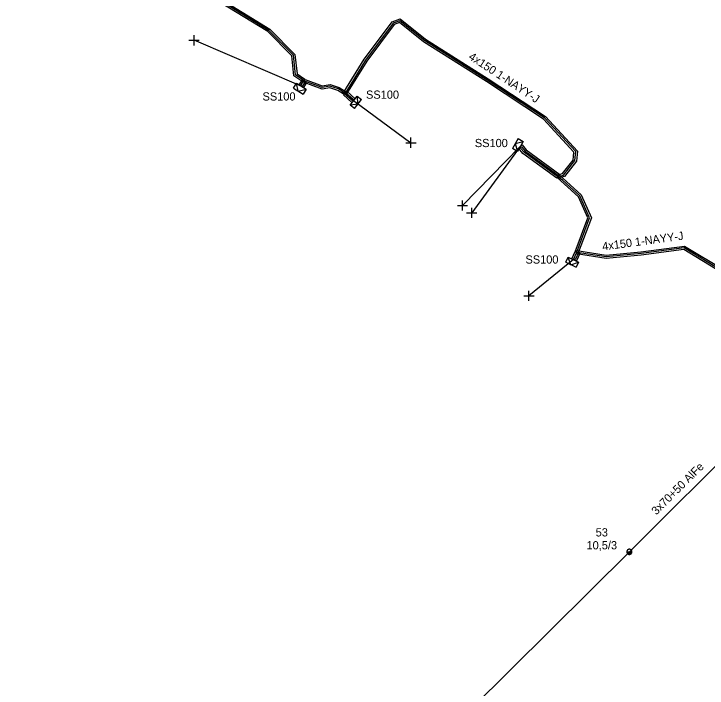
# Model space of a CAD drawing. Extents: x -788458 to -786145, y -1154772 to -1152372.
# Drawn here: x -787339.6 to -787255.2, y -1152639.6 to -1152557.4 of the extents above; entities that cross this region are included whole.
import ezdxf

# ---------------------------------------------------------------- set-up
doc = ezdxf.new("R2010")
doc.units = 0
for name, color, linetype in [('Vrstva 1', 7, 'Continuous'), ('Vrstva 12', 7, 'Continuous'), ('Vrstva 13', 7, 'Continuous'), ('Vrstva 14', 7, 'Continuous'), ('Vrstva 2', 7, 'Continuous'), ('Vrstva 20', 7, 'Continuous'), ('Vrstva 31', 7, 'Continuous'), ('Vrstva 33', 7, 'Continuous'), ('Vrstva 34', 7, 'Continuous'), ('Vrstva 5', 7, 'Continuous'), ('Vrstva 59', 7, 'Continuous'), ('Vrstva 6', 7, 'Continuous'), ('Vrstva 9', 7, 'Continuous')]:
    doc.layers.add(name, color=color, linetype=linetype)

# ---------------------------------------------------------------- blocks, each defined once
blk = doc.blocks.new('NN440')
at = {"layer": 'Vrstva 2'}
for points in [[(0.63, 0), (0.63, 0.06), (0.62, 0.13), (0.6, 0.19), (0.58, 0.25), (0.55, 0.31), (0.51, 0.37), (0.47, 0.42), (0.42, 0.46), (0.37, 0.51), (0.32, 0.54), (0.26, 0.57), (0.2, 0.59), (0.13, 0.61), (0.07, 0.62), (0, 0.63), (-0.06, 0.62), (-0.13, 0.61), (-0.19, 0.59), (-0.26, 0.57), (-0.31, 0.54), (-0.37, 0.51), (-0.42, 0.46), (-0.47, 0.42), (-0.51, 0.37), (-0.54, 0.31), (-0.57, 0.25), (-0.6, 0.19), (-0.62, 0.13), (-0.63, 0.06), (-0.63, 0), (-0.63, -0.07), (-0.62, -0.14), (-0.6, -0.2), (-0.57, -0.26), (-0.54, -0.32), (-0.51, -0.37), (-0.47, -0.43), (-0.42, -0.47), (-0.37, -0.51), (-0.31, -0.55), (-0.26, -0.58), (-0.19, -0.6), (-0.13, -0.62), (-0.06, -0.63), (0, -0.63), (0.07, -0.63), (0.13, -0.62), (0.2, -0.6), (0.26, -0.58), (0.32, -0.55), (0.37, -0.51), (0.42, -0.47), (0.47, -0.43), (0.51, -0.37), (0.55, -0.32), (0.58, -0.26), (0.6, -0.2), (0.62, -0.14), (0.63, -0.07), (0.63, 0)], [(-0.63, 0), (0.63, 0)], [(-0.6, -0.18), (0.57, -0.18)], [(-0.51, -0.32), (0.5, -0.32)], [(-0.37, -0.47), (0.35, -0.47)]]:
    blk.add_lwpolyline(points, dxfattribs=at)
blk = doc.blocks.new('NN800')
at = {"layer": 'Vrstva 1'}
for points in [[(-0.442, 0.442), (0.442, -0.442)], [(-0.442, -0.442), (0.442, 0.442)]]:
    blk.add_lwpolyline(points, dxfattribs=at)
blk = doc.blocks.new('NN630')
at = {"layer": 'Vrstva 9'}
for points in [[(-0.003, -0.7), (-0.703, 0)], [(-0.703, -0.7), (-0.703, 0), (0.697, 0), (0.697, -0.7)], [(-0.703, -0.7), (0.697, -0.7)], [(-0.003, -0.7), (0.697, 0)]]:
    blk.add_lwpolyline(points, dxfattribs=at)

msp = doc.modelspace()

# ---------------------------------------------------------------- linework, layer by layer
at = {"layer": 'Vrstva 1'}
msp.add_lwpolyline([(-787242.14, -1152598.03), (-787250.54, -1152608.84), (-787264.71, -1152622.95), (-787283.97, -1152642.09), (-787296.85, -1152653.64), (-787309.78, -1152670.5), (-787318.12, -1152687.04), (-787327.56, -1152703.03)], dxfattribs=at)
at = {"layer": 'Vrstva 20'}
for points in [[(-787338.951, -1152541.154), (-787339.193, -1152543.17), (-787330.865, -1152546.435), (-787324.446, -1152549.143), (-787315.223, -1152555.101), (-787308.454, -1152559.272), (-787305.409, -1152562.369), (-787305.151, -1152564.737), (-787304.209, -1152565.389), (-787304.436, -1152565.718), (-787305.529, -1152564.963), (-787305.791, -1152562.551), (-787308.706, -1152559.588), (-787315.437, -1152555.439), (-787324.634, -1152549.497), (-787331.015, -1152546.805), (-787339.627, -1152543.43), (-787339.349, -1152541.106)], [(-787299.47, -1152566.964), (-787296.976, -1152562.948), (-787293.584, -1152558.372), (-787292.622, -1152558.035), (-787289.524, -1152560.507), (-787281.892, -1152565.342), (-787274.91, -1152569.936), (-787271.033, -1152574.13), (-787271.146, -1152575.377), (-787272.616, -1152577.238), (-787273.303, -1152577.404), (-787273.397, -1152577.016), (-787272.844, -1152576.882), (-787271.534, -1152575.223), (-787271.447, -1152574.27), (-787275.17, -1152570.244), (-787282.108, -1152565.678), (-787289.756, -1152560.833), (-787292.698, -1152558.485), (-787293.336, -1152558.708), (-787296.644, -1152563.172), (-787299.13, -1152567.176)], [(-787304.893, -1152566.079), (-787304.493, -1152565.449), (-787303.987, -1152565.771), (-787304.387, -1152566.401)], [(-787304.172, -1152565.422), (-787302.08, -1152566.175), (-787301.145, -1152566.036), (-787300.026, -1152566.376), (-787299.193, -1152566.901), (-787299.407, -1152567.239), (-787300.194, -1152566.744), (-787301.175, -1152566.444), (-787302.12, -1152566.585), (-787304.308, -1152565.798)], [(-787298.48, -1152568.204), (-787299.5, -1152567.294), (-787299.1, -1152566.846), (-787298.08, -1152567.756)], [(-787277.762, -1152573.385), (-787277.255, -1152573.979), (-787273.173, -1152576.968), (-787273.527, -1152577.452), (-787277.665, -1152574.421), (-787278.218, -1152573.775)], [(-787273.215, -1152577.062), (-787270.575, -1152579.48), (-787269.324, -1152582.253), (-787270.933, -1152586.53), (-787271.307, -1152586.39), (-787269.756, -1152582.267), (-787270.905, -1152579.72), (-787273.485, -1152577.358)], [(-787271.09, -1152586.262), (-787267.524, -1152586.809), (-787263.303, -1152586.421), (-787257.997, -1152585.702), (-787253.267, -1152588.579), (-787250.156, -1152590.443), (-787247.485, -1152594.732), (-787246.971, -1152595.75), (-787247.329, -1152595.93), (-787247.835, -1152594.928), (-787250.444, -1152590.737), (-787253.473, -1152588.921), (-787258.083, -1152586.118), (-787263.257, -1152586.819), (-787267.536, -1152587.211), (-787271.15, -1152586.658)], [(-787271.694, -1152587.28), (-787271.304, -1152586.38), (-787270.753, -1152586.619), (-787271.143, -1152587.519)]]:
    msp.add_lwpolyline(points, close=True, dxfattribs=at)
at = {"layer": 'Vrstva 5'}
msp.add_lwpolyline([(-787253.37, -1152588.75), (-787258.04, -1152585.91), (-787263.28, -1152586.62), (-787267.53, -1152587.01), (-787270.517, -1152586.552), (-787270.914, -1152586.492), (-787271.265, -1152587.297), (-787271.51, -1152587.36), (-787271.12, -1152586.46), (-787269.54, -1152582.26), (-787270.74, -1152579.6), (-787272.854, -1152577.664), (-787273.409, -1152577.291), (-787277.528, -1152574.274), (-787277.962, -1152573.767), (-787277.99, -1152573.58), (-787277.801, -1152573.648), (-787277.392, -1152574.126), (-787273.224, -1152577.179), (-787272.73, -1152577.06), (-787271.34, -1152575.3), (-787271.24, -1152574.2), (-787275.04, -1152570.09), (-787282, -1152565.51), (-787289.64, -1152560.67), (-787292.66, -1152558.26), (-787293.46, -1152558.54), (-787296.81, -1152563.06), (-787299.073, -1152566.704), (-787299.247, -1152566.984), (-787298.316, -1152567.814), (-787298.28, -1152567.98), (-787298.454, -1152567.958), (-787299.367, -1152567.145), (-787299.682, -1152566.83), (-787300.11, -1152566.56), (-787301.16, -1152566.24), (-787302.1, -1152566.38), (-787303.883, -1152565.738), (-787304.144, -1152565.645), (-787304.477, -1152566.169), (-787304.64, -1152566.24), (-787304.643, -1152566.058), (-787304.323, -1152565.554), (-787304.559, -1152565.389), (-787305.34, -1152564.85), (-787305.6, -1152562.46), (-787308.58, -1152559.43), (-787315.33, -1152555.27)], dxfattribs=at)
at = {"layer": 'Vrstva 59'}
for points in [[(-787304.64, -1152566.24), (-787317.69, -1152560.63)], [(-787298.28, -1152567.98), (-787291.301, -1152573.122)], [(-787277.99, -1152573.58), (-787285.015, -1152580.76)], [(-787277.99, -1152573.58), (-787283.895, -1152581.656)], [(-787271.51, -1152587.36), (-787276.927, -1152591.766)]]:
    msp.add_lwpolyline(points, dxfattribs=at)

# ---------------------------------------------------------------- block references
at = {"layer": 'Vrstva 13', "xscale": 0.5, "yscale": 0.5}
msp.add_blockref('NN440', (-787264.71, -1152622.95), dxfattribs=at)
at = {"layer": 'Vrstva 31'}
for p, rotation in [((-787304.64, -1152566.24), -32.195739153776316), ((-787298.28, -1152567.98), 52.4246840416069), ((-787277.99, -1152573.58), -120.18366452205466), ((-787271.51, -1152587.36), -25.82101087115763)]:
    msp.add_blockref('NN630', p, dxfattribs=dict(at, rotation=rotation))
at = {"layer": 'Vrstva 34'}
for p, rotation in [((-787317.69, -1152560.63), 44.99999995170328), ((-787291.301, -1152573.122), 45), ((-787285.015, -1152580.76), 45), ((-787283.895, -1152581.656), 45.00000009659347), ((-787276.927, -1152591.766), 45)]:
    msp.add_blockref('NN800', p, dxfattribs=dict(at, rotation=rotation))

# ---------------------------------------------------------------- texts
at = {"layer": 'Vrstva 12'}
msp.add_text('10,5/3', height=1, dxfattribs=at).set_placement((-787269.924, -1152622.648))
at = {"layer": 'Vrstva 14'}
msp.add_text('53', height=1, dxfattribs=at).set_placement((-787268.808, -1152621.076))
at = {"layer": 'Vrstva 2'}
msp.add_text('3x70+50 AlFe', height=1, rotation=44.878, dxfattribs=at).set_placement((-787261.426, -1152618.52))
at = {"layer": 'Vrstva 33'}
for p in [(-787309.359, -1152567.978), (-787296.76, -1152567.758), (-787283.518, -1152573.651), (-787277.355, -1152587.841)]:
    msp.add_text('SS100', height=1, dxfattribs=at).set_placement(p)
at = {"layer": 'Vrstva 6'}
for rotation, p in [(326.653, (-787284.373, -1152562.862)), (7.716, (-787267.941, -1152586.251))]:
    msp.add_text('4x150 1-NAYY-J', height=1, rotation=rotation, dxfattribs=at).set_placement(p)

doc.saveas('drawing.dxf')
